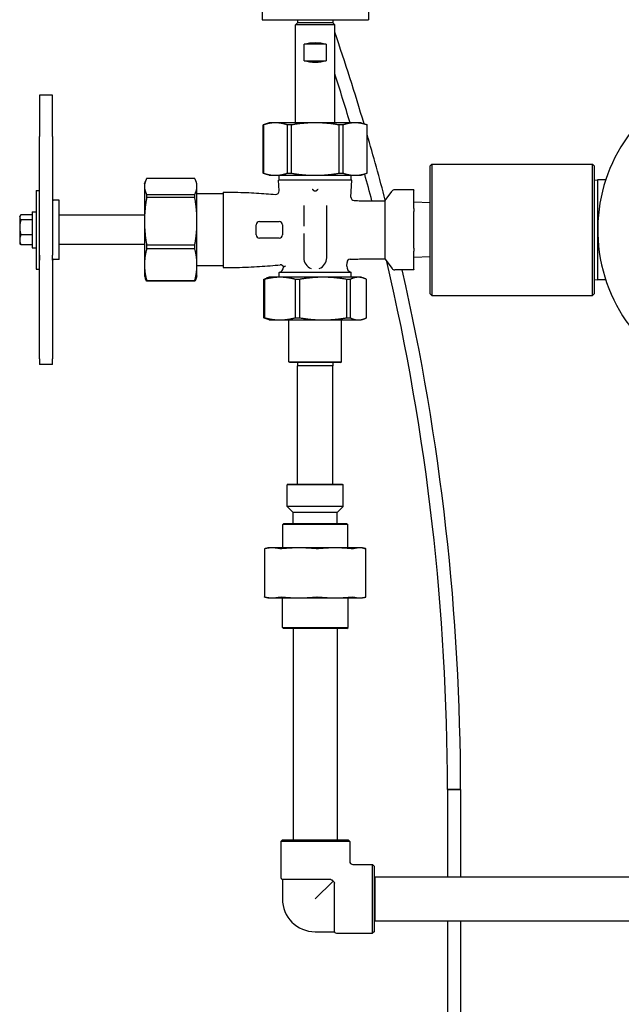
# Model space of a CAD drawing. Header units: inches. Extents: x 24 to 1128, y -69 to 748.
# Tile 269 of 656: x 443 to 454, y 286 to 305. Entities that reach past the tile are written whole.
import ezdxf

# ---------------------------------------------------------------- set-up
doc = ezdxf.new("R2010")
doc.units = ezdxf.units.IN
doc.header["$LTSCALE"] = 32
doc.header["$MEASUREMENT"] = 0
doc.layers.add('Visible (ANSI)', color=7, linetype='Continuous', lineweight=30)

msp = doc.modelspace()

# ---------------------------------------------------------------- linework, layer by layer
at = {"layer": 'Visible (ANSI)'}
for p, q in [((447.46301, 319.04617), (447.46301, 305.04617)), ((449.48601, 319.04617), (449.48601, 305.04617)), ((447.46301, 305.04617), (449.48601, 305.04617)), ((448.13701, 304.98367), (448.09951, 304.94617)), ((448.84951, 304.94617), (448.09951, 304.94617)), ((448.09951, 303.08367), (448.09951, 304.94617)), ((448.13865, 305.04617), (448.13701, 304.98367)), ((448.81201, 304.98367), (448.13701, 304.98367)), ((448.81037, 305.04617), (448.81201, 304.98367)), ((448.81201, 304.98367), (448.84951, 304.94617)), ((448.84951, 303.08367), (448.84951, 304.94617)), ((448.6818, 304.57742), (448.26722, 304.57742)), ((448.26722, 304.26492), (448.26722, 304.57742)), ((448.6818, 304.57742), (448.6818, 304.26492)), ((448.26722, 304.26492), (448.6818, 304.26492)), ((443.22451, 303.61213), (443.22451, 302.82521)), ((443.47451, 303.61213), (443.22451, 303.61213)), ((443.47451, 302.82521), (443.47451, 303.61213)), ((447.59951, 303.08367), (447.48701, 303.04272)), ((447.71674, 303.08367), (447.59951, 303.08367)), ((448.47451, 303.08367), (447.71674, 303.08367)), ((449.23228, 303.08367), (448.47451, 303.08367)), ((449.34951, 303.08367), (449.23228, 303.08367)), ((449.34951, 303.08367), (449.46201, 303.04272)), ((447.48787, 303.04272), (447.48701, 303.04272)), ((447.48701, 302.12462), (447.48701, 303.04272)), ((447.48787, 303.04272), (447.48787, 302.12462)), ((448.01677, 303.04272), (447.94561, 303.04272)), ((447.94561, 302.12462), (447.94561, 303.04272)), ((448.01677, 303.04272), (448.01677, 302.12462)), ((449.00341, 303.04272), (448.93226, 303.04272)), ((448.93226, 302.12462), (448.93226, 303.04272)), ((449.00341, 303.04272), (449.00341, 302.12462)), ((449.46201, 303.04272), (449.46116, 303.04272)), ((449.46116, 302.12462), (449.46116, 303.04272)), ((449.46201, 302.12462), (449.46201, 303.04272)), ((443.22451, 300.5666), (443.22451, 302.82521)), ((443.47451, 302.82521), (443.47451, 300.5666)), ((447.59951, 302.08367), (447.48701, 302.12462)), ((447.48701, 302.12462), (447.48787, 302.12462)), ((447.94561, 302.12462), (448.01677, 302.12462)), ((448.93226, 302.12462), (449.00341, 302.12462)), ((449.34951, 302.08367), (449.46201, 302.12462)), ((449.46116, 302.12462), (449.46201, 302.12462)), ((450.66201, 302.26492), (450.69326, 302.29617)), ((450.66201, 299.82742), (450.66201, 302.26492)), ((450.69326, 302.29617), (450.69326, 299.79617)), ((450.69326, 302.29617), (453.75576, 302.29617)), ((453.75576, 299.79617), (453.75576, 302.29617)), ((453.78701, 302.26492), (453.75576, 302.29617)), ((453.78701, 302.26492), (453.78701, 299.82742)), ((445.22451, 301.92117), (445.24338, 301.97302)), ((446.18356, 302.02317), (445.26546, 302.02317)), ((446.22451, 301.92117), (446.20564, 301.97302)), ((447.59951, 302.08367), (447.71674, 302.08367)), ((447.71674, 302.08367), (448.47451, 302.08367)), ((449.17451, 301.99467), (447.77451, 301.99467)), ((447.78704, 301.78667), (447.77451, 301.99467)), ((447.78701, 301.99467), (447.78701, 302.08367)), ((448.47451, 302.08367), (449.23228, 302.08367)), ((449.15499, 301.67067), (449.17451, 301.99467)), ((449.16201, 301.99467), (449.16201, 302.08367)), ((449.23228, 302.08367), (449.34951, 302.08367)), ((453.78701, 301.99453), (453.84951, 301.99617)), ((453.84951, 301.99617), (453.84951, 300.09617)), ((454.00321, 301.99617), (453.84951, 301.99617)), ((443.16451, 301.79617), (443.16451, 300.29617)), ((443.16451, 301.79617), (443.22451, 301.79617)), ((445.22451, 301.92117), (445.22451, 301.87222)), ((445.22451, 301.87222), (445.22451, 301.2093)), ((446.22451, 301.87222), (446.22451, 301.92117)), ((446.22451, 301.2093), (446.22451, 301.87222)), ((446.72451, 301.76472), (446.72451, 300.32762)), ((449.79951, 301.59617), (449.93738, 301.78328)), ((450.34951, 301.80871), (449.9877, 301.80871)), ((450.34951, 301.80871), (450.34951, 301.80033)), ((450.34951, 301.45031), (450.34951, 301.80033)), ((443.59951, 301.60867), (443.49014, 301.60867)), ((443.59951, 300.48367), (443.59951, 301.60867)), ((445.26546, 301.72127), (445.26546, 301.65902)), ((445.26546, 301.72127), (446.18356, 301.72127)), ((446.18356, 301.65902), (445.26546, 301.65902)), ((446.18356, 301.65902), (446.18356, 301.72127)), ((446.72451, 301.73367), (446.22451, 301.73367)), ((449.79951, 301.59617), (449.79951, 300.49617)), ((450.66201, 301.55753), (450.34951, 301.57117)), ((443.08451, 301.39017), (443.08451, 300.70217)), ((443.08451, 301.39017), (443.16451, 301.39017)), ((448.25576, 301.5125), (448.25576, 301.11543)), ((448.69326, 300.51492), (448.69326, 301.5125)), ((450.34951, 301.45031), (450.34951, 301.39619)), ((450.34951, 300.69615), (450.34951, 301.39619)), ((442.84951, 301.29617), (442.85762, 301.31022)), ((442.84951, 301.29617), (442.84951, 301.28287)), ((442.84951, 301.28287), (442.84951, 301.09485)), ((443.08451, 301.32932), (442.87184, 301.32932)), ((443.08451, 301.23642), (442.87184, 301.23642)), ((445.22451, 301.32742), (443.59951, 301.32742)), ((445.22451, 301.2093), (445.22451, 300.38325)), ((446.22451, 300.38325), (446.22451, 301.2093)), ((447.41201, 301.20242), (447.78701, 301.20242)), ((442.84951, 301.09485), (442.84951, 300.85814)), ((447.34951, 300.95242), (447.34951, 301.13992)), ((447.84951, 301.13992), (447.84951, 300.95242)), ((442.84951, 300.85814), (442.84951, 300.79617)), ((443.08451, 300.95327), (442.87184, 300.95327)), ((447.78701, 300.88992), (447.41201, 300.88992)), ((448.25576, 300.97691), (448.25576, 300.51492)), ((442.84951, 300.79617), (442.85762, 300.78212)), ((443.08451, 300.76302), (442.87184, 300.76302)), ((443.08451, 300.70217), (443.16451, 300.70217)), ((445.22451, 300.76492), (443.59951, 300.76492)), ((445.26546, 300.75958), (445.26546, 300.68202)), ((445.26546, 300.75958), (446.18356, 300.75958)), ((446.18356, 300.68202), (445.26546, 300.68202)), ((446.18356, 300.68202), (446.18356, 300.75958)), ((450.34951, 300.69615), (450.34951, 300.64202)), ((450.34951, 300.29201), (450.34951, 300.64202)), ((443.22451, 300.5666), (443.22451, 300.46953)), ((443.22451, 300.46953), (443.22451, 300.5666)), ((443.22451, 298.59115), (443.22451, 300.46953)), ((443.47451, 300.46953), (443.47451, 300.5666)), ((443.47451, 300.46953), (443.47451, 298.59115)), ((443.59951, 300.48367), (443.49014, 300.48367)), ((449.07588, 300.35757), (449.08002, 300.4263)), ((449.79951, 300.49617), (449.93738, 300.30906)), ((450.66201, 300.53481), (450.34951, 300.52117)), ((443.16451, 300.29617), (443.22451, 300.29617)), ((445.22451, 300.38325), (445.22451, 300.17117)), ((446.22451, 300.17117), (446.22451, 300.38325)), ((446.72451, 300.35867), (446.22451, 300.35867)), ((450.34951, 300.28363), (449.9877, 300.28363)), ((450.34951, 300.29201), (450.34951, 300.28363)), ((445.22451, 300.17117), (445.24338, 300.11932)), ((445.26546, 300.08448), (445.26546, 300.06916)), ((445.26546, 300.08448), (446.18356, 300.08448)), ((446.18356, 300.06916), (445.26546, 300.06916)), ((446.18356, 300.06916), (446.18356, 300.08448)), ((446.22451, 300.17117), (446.20564, 300.11932)), ((447.50962, 300.10307), (447.4955, 300.10307)), ((447.4955, 299.37247), (447.4955, 300.10307)), ((447.50962, 300.10307), (447.50962, 299.37247)), ((447.59951, 300.14402), (447.54277, 300.12337)), ((447.80325, 300.14402), (447.59951, 300.14402)), ((449.16201, 300.23117), (447.78701, 300.23117)), ((447.78701, 300.14402), (447.78701, 300.23117)), ((448.62496, 300.14402), (447.80325, 300.14402)), ((448.17403, 300.10307), (448.09688, 300.10307)), ((448.09688, 299.37247), (448.09688, 300.10307)), ((448.17403, 300.10307), (448.17403, 299.37247)), ((449.29622, 300.14402), (448.62496, 300.14402)), ((449.13892, 300.10307), (449.07589, 300.10307)), ((449.07589, 299.37247), (449.07589, 300.10307)), ((449.13892, 300.10307), (449.13892, 299.37247)), ((449.16201, 300.14402), (449.16201, 300.23117)), ((449.34951, 300.14402), (449.29622, 300.14402)), ((449.34951, 300.14402), (449.40626, 300.12337)), ((449.45353, 299.37247), (449.45353, 300.10307)), ((453.78701, 300.09781), (453.84951, 300.09617)), ((454.00321, 300.09617), (453.84951, 300.09617)), ((450.66201, 299.82742), (450.69326, 299.79617)), ((450.69326, 299.79617), (453.75576, 299.79617)), ((453.78701, 299.82742), (453.75576, 299.79617)), ((447.4955, 299.37247), (447.50962, 299.37247)), ((447.59951, 299.33152), (447.54277, 299.35217)), ((447.59951, 299.33152), (447.80325, 299.33152)), ((447.80325, 299.33152), (448.62496, 299.33152)), ((447.97451, 298.53515), (447.97451, 299.33152)), ((448.09688, 299.37247), (448.17403, 299.37247)), ((448.62496, 299.33152), (449.29622, 299.33152)), ((448.97451, 298.53515), (448.97451, 299.33152)), ((449.07589, 299.37247), (449.13892, 299.37247)), ((449.29622, 299.33152), (449.34951, 299.33152)), ((449.34951, 299.33152), (449.40626, 299.35217)), ((443.22451, 298.59115), (443.22451, 298.4802)), ((443.47451, 298.4802), (443.47451, 298.59115)), ((443.47451, 298.4802), (443.22451, 298.4802)), ((447.97451, 298.53515), (448.97451, 298.53515)), ((447.99014, 298.51952), (447.97451, 298.53515)), ((448.95889, 298.51952), (447.99014, 298.51952)), ((448.13865, 298.51952), (448.13701, 298.45702)), ((448.81201, 298.45702), (448.13701, 298.45702)), ((448.13701, 296.20702), (448.13701, 298.45702)), ((448.81037, 298.51952), (448.81201, 298.45702)), ((448.81201, 296.20702), (448.81201, 298.45702)), ((448.95889, 298.51952), (448.97451, 298.53515)), ((447.95889, 296.20702), (447.94326, 296.1914)), ((447.94326, 295.7773), (447.94326, 296.1914)), ((449.00576, 296.1914), (447.94326, 296.1914)), ((447.95889, 296.20702), (448.99014, 296.20702)), ((448.99014, 296.20702), (449.00576, 296.1914)), ((449.00576, 295.7773), (449.00576, 296.1914)), ((449.00576, 295.7773), (447.94326, 295.7773)), ((448.05451, 295.66605), (447.94326, 295.7773)), ((448.89451, 295.66605), (449.00576, 295.7773)), ((448.89451, 295.66605), (448.05451, 295.66605)), ((448.05451, 295.45702), (448.05451, 295.66605)), ((448.89451, 295.45702), (448.89451, 295.66605)), ((447.87659, 295.45702), (447.85576, 295.43619)), ((449.09326, 295.43619), (447.85576, 295.43619)), ((447.85576, 294.99302), (447.85576, 295.43619)), ((447.87659, 295.45702), (449.07243, 295.45702)), ((449.07243, 295.45702), (449.09326, 295.43619)), ((449.09326, 294.99302), (449.09326, 295.43619)), ((447.57451, 294.99302), (447.51643, 294.97746)), ((447.65818, 294.99302), (447.57451, 294.99302)), ((448.16523, 294.99302), (447.65818, 294.99302)), ((448.85345, 294.99302), (448.16523, 294.99302)), ((449.3197, 294.99302), (448.85345, 294.99302)), ((449.37451, 294.99302), (449.3197, 294.99302)), ((449.37451, 294.99302), (449.43259, 294.97746)), ((447.51139, 294.97594), (447.51139, 294.0576)), ((449.43763, 294.0576), (449.43763, 294.97594)), ((447.57451, 294.04052), (447.51643, 294.05608)), ((449.37451, 294.04052), (449.43259, 294.05608)), ((447.57451, 294.04052), (447.65818, 294.04052)), ((447.65818, 294.04052), (448.16523, 294.04052)), ((447.84951, 293.47785), (447.84951, 294.04052)), ((448.16523, 294.04052), (448.85345, 294.04052)), ((448.85345, 294.04052), (449.3197, 294.04052)), ((449.09951, 293.47785), (449.09951, 294.04052)), ((449.3197, 294.04052), (449.37451, 294.04052)), ((447.84951, 293.47785), (449.09951, 293.47785)), ((447.87034, 293.45702), (447.84951, 293.47785)), ((449.07868, 293.45702), (447.87034, 293.45702)), ((448.05451, 293.45702), (448.05451, 289.43702)), ((448.89451, 293.45702), (448.89451, 289.43702)), ((449.07868, 293.45702), (449.09951, 293.47785)), ((450.99154, 290.39305), (451.24154, 290.39305)), ((451.24154, 290.39305), (450.99154, 290.39305)), ((450.99154, 290.39305), (450.99154, 288.73202)), ((451.24154, 290.39305), (451.24154, 288.73202)), ((447.84951, 289.43702), (447.81826, 289.40577)), ((449.13076, 289.40577), (447.81826, 289.40577)), ((447.81826, 289.40577), (447.81826, 288.73152)), ((447.84951, 289.43702), (449.09951, 289.43702)), ((449.09951, 289.43702), (449.13076, 289.40577)), ((449.13076, 289.40577), (449.13076, 289.03077)), ((449.19326, 288.96827), (449.56826, 288.96827)), ((449.56826, 287.65577), (449.56826, 288.96827)), ((449.59951, 288.93702), (449.56826, 288.96827)), ((449.59951, 288.93702), (449.59951, 287.68702)), ((448.77094, 288.67739), (447.84951, 288.67739)), ((447.84951, 288.67739), (447.84951, 288.31202)), ((448.81389, 288.6514), (448.47451, 288.31202)), ((449.61099, 288.73202), (449.61099, 287.89202)), ((449.61099, 288.73202), (467.61877, 288.73202)), ((448.83988, 287.68702), (448.83988, 288.60845)), ((449.61099, 287.89202), (467.61877, 287.89202)), ((450.99154, 287.89202), (450.99154, 257.54617)), ((451.24154, 287.89202), (451.24154, 257.54617)), ((448.47451, 287.68702), (448.83988, 287.68702)), ((449.59951, 287.68702), (449.56826, 287.65577)), ((448.89401, 287.65577), (449.56826, 287.65577))]:
    msp.add_line(p, q, dxfattribs=at)
for centre, radius, start, end in [((406.62125, 290.39305), 44.62029, 16.496872, 18.845796), ((406.62125, 290.39305), 44.37029, 16.619599, 17.875877), ((456.91201, 301.04617), 3.06, 120.433365, 260.120965), ((406.62125, 290.39305), 44.62029, 14.558175, 16.235977), ((406.62125, 290.39305), 44.37029, 14.626153, 15.309458), ((447.72466, 301.78292), 0.0625, 265.284971, 3.447874), ((449.9877, 301.74621), 0.0625, 90, 143.615648), ((449.21738, 301.66691), 0.0625, 176.552126, 267.976665), ((447.41201, 301.13992), 0.0625, 90, 180), ((447.78701, 301.13992), 0.0625, 0, 90), ((447.41201, 300.95242), 0.0625, 180, 270), ((447.78701, 300.95242), 0.0625, 270, 0), ((443.49014, 300.49929), 0.01562, 180, 270), ((448.47451, 300.51492), 0.21875, 180, 249.08078), ((448.47451, 300.51492), 0.21875, 290.91922, 0), ((449.1424, 300.42254), 0.0625, 92.382355, 176.552126), ((406.62125, 290.39305), 44.37029, 0, 13.091983), ((447.74837, 300.35005), 0.125, 288.005734, 353.455155), ((447.81298, 300.3169), 0.0625, 17.597741, 94.959636), ((449.20065, 300.35005), 0.125, 176.552126, 251.994266), ((449.9877, 300.34613), 0.0625, 216.384352, 270), ((406.62125, 290.39305), 44.62029, 0, 12.806617), ((449.19326, 289.03077), 0.0625, 180, 270), ((447.88076, 288.73152), 0.0625, 180, 240), ((448.47451, 288.31202), 0.625, 180, 270), ((448.89401, 287.71827), 0.0625, 210, 270)]:
    msp.add_arc(centre, radius, start, end, dxfattribs=at)
for centre, major_axis in [((448.47451, 304.44798), (-0.375, 0)), ((448.47451, 304.39436), (0.375, 0))]:
    msp.add_ellipse(centre, major_axis=major_axis, ratio=0.41421356, start_param=4.12670344, end_param=5.29807452, dxfattribs=at)
for points, weights in [([(447.71674, 303.08367), (447.60922, 303.08367), (447.48787, 303.04272)], [1, 1.06560189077, 1.06691969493]), ([(447.94561, 303.04272), (447.82426, 303.08367), (447.71674, 303.08367)], [1.06691969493, 1.06560189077, 1]), ([(448.47451, 303.08367), (448.25946, 303.08367), (448.01677, 303.04272)], [1, 1.06560189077, 1.06691969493]), ([(448.93226, 303.04272), (448.68956, 303.08367), (448.47451, 303.08367)], [1.06691969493, 1.06560189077, 1]), ([(449.23228, 303.08367), (449.12476, 303.08367), (449.00341, 303.04272)], [1, 1.06560189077, 1.06691969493]), ([(449.46116, 303.04272), (449.33981, 303.08367), (449.23228, 303.08367)], [1.06691969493, 1.06560189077, 1]), ([(447.48787, 302.12462), (447.60922, 302.08367), (447.71674, 302.08367)], [1.06691969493, 1.06560189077, 1]), ([(447.71674, 302.08367), (447.82426, 302.08367), (447.94561, 302.12462)], [1, 1.06560189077, 1.06691969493]), ([(448.01677, 302.12462), (448.25946, 302.08367), (448.47451, 302.08367)], [1.06691969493, 1.06560189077, 1]), ([(448.47451, 302.08367), (448.68956, 302.08367), (448.93226, 302.12462)], [1, 1.06560189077, 1.06691969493]), ([(449.00341, 302.12462), (449.12476, 302.08367), (449.23228, 302.08367)], [1.06691969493, 1.06560189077, 1]), ([(449.23228, 302.08367), (449.33981, 302.08367), (449.46116, 302.12462)], [1, 1.06560189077, 1.06691969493]), ([(445.26546, 302.02317), (445.22451, 301.94314), (445.22451, 301.87222)], [1.06691969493, 1.06560189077, 1]), ([(446.22451, 301.87222), (446.22451, 301.94314), (446.18356, 302.02317)], [1, 1.06560189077, 1.06691969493]), ([(445.22451, 301.87222), (445.22451, 301.80131), (445.26546, 301.72127)], [1, 1.06560189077, 1.06691969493]), ([(446.18356, 301.72127), (446.22451, 301.80131), (446.22451, 301.87222)], [1.06691969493, 1.06560189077, 1]), ([(448.42228, 301.82008), (448.43591, 301.80294), (448.44952, 301.79474)], [1.00763899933, 1.00839537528, 1.00875771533]), ([(448.44952, 301.79474), (448.47451, 301.77967), (448.49951, 301.79474)], [1, 1.00066060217, 1]), ([(448.49951, 301.79474), (448.51311, 301.80294), (448.52674, 301.82008)], [1.00875771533, 1.00839537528, 1.00763899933]), ([(445.26546, 301.65902), (445.22451, 301.42058), (445.22451, 301.2093)], [1.06691969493, 1.06560189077, 1]), ([(446.22451, 301.2093), (446.22451, 301.42058), (446.18356, 301.65902)], [1, 1.06560189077, 1.06691969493]), ([(442.87184, 301.32932), (442.84951, 301.30443), (442.84951, 301.28287)], [1, 1.0379548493, 1]), ([(442.84951, 301.28287), (442.84951, 301.26131), (442.87184, 301.23642)], [1, 1.0379548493, 1]), ([(442.87184, 301.23642), (442.84951, 301.16055), (442.84951, 301.09485)], [1, 1.0379548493, 1]), ([(445.22451, 301.2093), (445.22451, 300.99803), (445.26546, 300.75958)], [1, 1.06560189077, 1.06691969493]), ([(446.18356, 300.75958), (446.22451, 300.99803), (446.22451, 301.2093)], [1.06691969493, 1.06560189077, 1]), ([(442.84951, 301.09485), (442.84951, 301.02914), (442.87184, 300.95327)], [1, 1.0379548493, 1]), ([(442.87184, 300.95327), (442.84951, 300.90229), (442.84951, 300.85814)], [1, 1.0379548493, 1]), ([(442.84951, 300.85814), (442.84951, 300.814), (442.87184, 300.76302)], [1, 1.0379548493, 1]), ([(442.87184, 300.76302), (442.86289, 300.773), (442.85762, 300.78212)], [1, 1.01487525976, 1.01809069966]), ([(445.26546, 300.68202), (445.22451, 300.52361), (445.22451, 300.38325)], [1.06691969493, 1.06560189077, 1]), ([(446.22451, 300.38325), (446.22451, 300.52361), (446.18356, 300.68202)], [1, 1.06560189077, 1.06691969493]), ([(445.22451, 300.38325), (445.22451, 300.24289), (445.26546, 300.08448)], [1, 1.06560189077, 1.06691969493]), ([(446.18356, 300.08448), (446.22451, 300.24289), (446.22451, 300.38325)], [1.06691969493, 1.06560189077, 1]), ([(445.26546, 300.06916), (445.25222, 300.09504), (445.24338, 300.11932)], [1.06691969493, 1.06649332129, 1.0593374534]), ([(446.20564, 300.11932), (446.1968, 300.09504), (446.18356, 300.06916)], [1.0593374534, 1.06649332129, 1.06691969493]), ([(447.4955, 300.10307), (447.51982, 300.11501), (447.54277, 300.12337)], [1.0788594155, 1.07671691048, 1.06905877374]), ([(447.80325, 300.14402), (447.6653, 300.14402), (447.50962, 300.10307)], [1, 1.07154778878, 1.0788594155]), ([(448.09688, 300.10307), (447.94119, 300.14402), (447.80325, 300.14402)], [1.0788594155, 1.07154778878, 1]), ([(448.62496, 300.14402), (448.41312, 300.14402), (448.17403, 300.10307)], [1, 1.07154778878, 1.0788594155]), ([(449.07589, 300.10307), (448.83681, 300.14402), (448.62496, 300.14402)], [1.0788594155, 1.07154778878, 1]), ([(449.29622, 300.14402), (449.22232, 300.14402), (449.13892, 300.10307)], [1, 1.07154778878, 1.0788594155]), ([(449.45353, 300.10307), (449.37012, 300.14402), (449.29622, 300.14402)], [1.0788594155, 1.07154778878, 1]), ([(447.54277, 299.35217), (447.51982, 299.36053), (447.4955, 299.37247)], [1.06905877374, 1.07671691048, 1.0788594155]), ([(447.50962, 299.37247), (447.6653, 299.33152), (447.80325, 299.33152)], [1.0788594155, 1.07154778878, 1]), ([(447.80325, 299.33152), (447.94119, 299.33152), (448.09688, 299.37247)], [1, 1.07154778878, 1.0788594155]), ([(448.17403, 299.37247), (448.41312, 299.33152), (448.62496, 299.33152)], [1.0788594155, 1.07154778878, 1]), ([(448.62496, 299.33152), (448.83681, 299.33152), (449.07589, 299.37247)], [1, 1.07154778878, 1.0788594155]), ([(449.13892, 299.37247), (449.22232, 299.33152), (449.29622, 299.33152)], [1.0788594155, 1.07154778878, 1]), ([(449.29622, 299.33152), (449.37012, 299.33152), (449.45353, 299.37247)], [1, 1.07154778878, 1.0788594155]), ([(447.65818, 294.99302), (447.59262, 294.99302), (447.52301, 294.97814)], [1, 1.04951712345, 1.06851824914]), ([(447.79334, 294.97814), (447.72374, 294.99302), (447.65818, 294.99302)], [1.06851824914, 1.04951712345, 1]), ([(448.16523, 294.99302), (448.01901, 294.99302), (447.86376, 294.97814)], [1, 1.04951712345, 1.06851824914]), ([(448.46669, 294.97814), (448.31145, 294.99302), (448.16523, 294.99302)], [1.06851824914, 1.04951712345, 1]), ([(448.85345, 294.99302), (448.71223, 294.99302), (448.56228, 294.97814)], [1, 1.04951712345, 1.06851824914]), ([(449.14463, 294.97814), (448.99468, 294.99302), (448.85345, 294.99302)], [1.06851824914, 1.04951712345, 1]), ([(449.3197, 294.99302), (449.26619, 294.99302), (449.20938, 294.97814)], [1, 1.04951712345, 1.06851824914]), ([(449.43002, 294.97814), (449.37321, 294.99302), (449.3197, 294.99302)], [1.06851824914, 1.04951712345, 1]), ([(447.52301, 294.0554), (447.59262, 294.04052), (447.65818, 294.04052)], [1.06851824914, 1.04951712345, 1]), ([(447.65818, 294.04052), (447.72374, 294.04052), (447.79334, 294.0554)], [1, 1.04951712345, 1.06851824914]), ([(447.86376, 294.0554), (448.01901, 294.04052), (448.16523, 294.04052)], [1.06851824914, 1.04951712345, 1]), ([(448.16523, 294.04052), (448.31145, 294.04052), (448.46669, 294.0554)], [1, 1.04951712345, 1.06851824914]), ([(448.56228, 294.0554), (448.71223, 294.04052), (448.85345, 294.04052)], [1.06851824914, 1.04951712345, 1]), ([(448.85345, 294.04052), (448.99468, 294.04052), (449.14463, 294.0554)], [1, 1.04951712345, 1.06851824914]), ([(449.20938, 294.0554), (449.26619, 294.04052), (449.3197, 294.04052)], [1.06851824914, 1.04951712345, 1]), ([(449.3197, 294.04052), (449.37321, 294.04052), (449.43002, 294.0554)], [1, 1.04951712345, 1.06851824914])]:
    msp.add_rational_spline(points, weights, degree=2, dxfattribs=at)
for points, knots in [([(446.72451, 301.76472), (446.80246, 301.76472), (446.87747, 301.76388), (447.02241, 301.76084), (447.09233, 301.75864), (447.22783, 301.75318), (447.29339, 301.74992), (447.42083, 301.74262), (447.48269, 301.73857), (447.60331, 301.72995), (447.66206, 301.72537), (447.71952, 301.72063)], [1, 1, 1, 1, 1.049986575, 1.049986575, 1.099973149, 1.099973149, 1.149959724, 1.149959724, 1.199946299, 1.199946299, 1.249932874, 1.249932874, 1.249932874, 1.249932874]), ([(448.41851, 301.82235), (448.41852, 301.82235), (448.41853, 301.82235), (448.41931, 301.82218), (448.42005, 301.82192), (448.42135, 301.82109), (448.42185, 301.82062), (448.42228, 301.82008)], [-0.0000889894, -0.0000889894, -0.0000889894, -0.0000889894, 0, 0, 0.0059681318, 0.0059681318, 0.0108186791, 0.0108186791, 0.0108186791, 0.0108186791]), ([(448.52674, 301.82008), (448.52677, 301.82012), (448.52679, 301.82015), (448.52726, 301.82071), (448.52776, 301.82116), (448.52901, 301.82193), (448.52971, 301.82218), (448.53049, 301.82235), (448.5305, 301.82235), (448.53051, 301.82235)], [0, 0, 0, 0, 0.0003134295, 0.0003134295, 0.0055212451, 0.0055212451, 0.0114431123, 0.0114431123, 0.0115314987, 0.0115314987, 0.0115314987, 0.0115314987]), ([(443.47451, 301.60522), (443.47471, 301.6053), (443.47491, 301.60539), (443.47575, 301.60575), (443.47643, 301.60601), (443.47811, 301.60648), (443.47884, 301.60659), (443.47998, 301.60679), (443.48043, 301.60688), (443.48208, 301.60721), (443.48289, 301.60742), (443.48467, 301.60787), (443.48509, 301.60798), (443.48602, 301.60819), (443.48643, 301.60827), (443.48723, 301.60842), (443.48753, 301.60847), (443.48818, 301.60855), (443.48854, 301.60859), (443.48925, 301.60865), (443.4896, 301.60866), (443.49001, 301.60867), (443.49007, 301.60867), (443.49014, 301.60867)], [0.0440244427, 0.0440244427, 0.0440244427, 0.0440244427, 0.0464300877, 0.0464300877, 0.0550016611, 0.0550016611, 0.0680712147, 0.0680712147, 0.0808664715, 0.0808664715, 0.1192002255, 0.1192002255, 0.129375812, 0.129375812, 0.1352186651, 0.1352186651, 0.1379650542, 0.1379650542, 0.140756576, 0.140756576, 0.1434045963, 0.1434045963, 0.1438874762, 0.1438874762, 0.1438874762, 0.1438874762]), ([(443.47451, 301.59178), (443.47451, 301.59178), (443.47451, 301.59178), (443.47451, 301.59225), (443.47453, 301.59269), (443.47458, 301.5934), (443.47462, 301.59368), (443.47465, 301.59395), (443.47465, 301.59399), (443.47465, 301.59399), (443.47465, 301.59399), (443.47465, 301.59399)], [0, 0, 0, 0, 0.0000072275, 0.0000072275, 0.0044535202, 0.0044535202, 0.0091071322, 0.0091071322, 0.0128106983, 0.0128106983, 0.0128374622, 0.0128374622, 0.0128374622, 0.0128374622]), ([(449.21517, 301.60445), (449.2585, 301.60292), (449.30121, 301.60165), (449.38513, 301.59956), (449.42634, 301.59874), (449.50695, 301.5975), (449.54635, 301.59707), (449.62296, 301.59648), (449.66016, 301.59633), (449.73194, 301.59617), (449.76652, 301.59617), (449.79951, 301.59617)], [1.752952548, 1.752952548, 1.752952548, 1.752952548, 1.802362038, 1.802362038, 1.851771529, 1.851771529, 1.901181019, 1.901181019, 1.95059051, 1.95059051, 2, 2, 2, 2]), ([(449.13981, 300.48499), (449.18889, 300.48703), (449.23727, 300.48874), (449.33231, 300.49155), (449.37898, 300.49266), (449.47022, 300.49435), (449.51478, 300.49494), (449.60131, 300.49574), (449.64326, 300.49595), (449.72397, 300.49617), (449.76272, 300.49617), (449.79951, 300.49617)], [1.724537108, 1.724537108, 1.724537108, 1.724537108, 1.779629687, 1.779629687, 1.834722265, 1.834722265, 1.889814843, 1.889814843, 1.944907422, 1.944907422, 2, 2, 2, 2]), ([(446.72451, 300.32762), (446.81052, 300.32762), (446.89295, 300.32864), (447.05171, 300.3323), (447.12805, 300.33494), (447.27558, 300.34143), (447.34678, 300.34529), (447.48492, 300.35386), (447.55185, 300.35857), (447.68219, 300.36854), (447.7456, 300.37379), (447.80758, 300.37917)], [1, 1, 1, 1, 1.05515271, 1.05515271, 1.110305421, 1.110305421, 1.165458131, 1.165458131, 1.220610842, 1.220610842, 1.275763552, 1.275763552, 1.275763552, 1.275763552]), ([(447.90685, 300.35757), (447.90669, 300.35746), (447.90654, 300.35736), (447.89431, 300.34937), (447.88488, 300.34345), (447.87681, 300.33842), (447.87511, 300.33738), (447.87347, 300.33636), (447.87308, 300.33612), (447.87269, 300.33588), (447.8726, 300.33583), (447.87256, 300.3358), (447.87256, 300.3358), (447.87256, 300.3358)], [-0.003888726, -0.003888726, -0.003888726, -0.003888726, 0, 0, 0.296680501, 0.296680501, 0.412646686, 0.412646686, 0.470524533, 0.470524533, 0.505365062, 0.505365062, 0.515559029, 0.515559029, 0.515559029, 0.515559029]), ([(447.52301, 294.97814), (447.51602, 294.97664), (447.51217, 294.97591), (447.51095, 294.97591), (447.51257, 294.97642), (447.51644, 294.97746)], [0.414702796, 0.414702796, 0.414702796, 0.414702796, 0.535378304, 0.535378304, 0.636105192, 0.636105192, 0.636105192, 0.636105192]), ([(447.86376, 294.97814), (447.84817, 294.97664), (447.83377, 294.97591), (447.81045, 294.97591), (447.80033, 294.97664), (447.79334, 294.97814)], [0.414702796, 0.414702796, 0.414702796, 0.414702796, 0.535378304, 0.535378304, 0.656053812, 0.656053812, 0.656053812, 0.656053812]), ([(448.56228, 294.97814), (448.54722, 294.97664), (448.53071, 294.97591), (448.49906, 294.97591), (448.48228, 294.97664), (448.46669, 294.97814)], [0.414702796, 0.414702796, 0.414702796, 0.414702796, 0.535378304, 0.535378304, 0.656053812, 0.656053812, 0.656053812, 0.656053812]), ([(449.20938, 294.97814), (449.20368, 294.97664), (449.19473, 294.97591), (449.17329, 294.97591), (449.15969, 294.97664), (449.14463, 294.97814)], [0.414702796, 0.414702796, 0.414702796, 0.414702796, 0.535378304, 0.535378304, 0.656053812, 0.656053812, 0.656053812, 0.656053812]), ([(447.51644, 294.05608), (447.51257, 294.05712), (447.51095, 294.05763), (447.51217, 294.05763), (447.51602, 294.0569), (447.52301, 294.0554)], [1.312623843, 1.312623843, 1.312623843, 1.312623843, 1.413350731, 1.413350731, 1.534026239, 1.534026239, 1.534026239, 1.534026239]), ([(447.79334, 294.0554), (447.80033, 294.0569), (447.81045, 294.05763), (447.83377, 294.05763), (447.84817, 294.0569), (447.86376, 294.0554)], [1.292675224, 1.292675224, 1.292675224, 1.292675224, 1.413350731, 1.413350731, 1.534026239, 1.534026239, 1.534026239, 1.534026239]), ([(448.46669, 294.0554), (448.48228, 294.0569), (448.49906, 294.05763), (448.53071, 294.05763), (448.54722, 294.0569), (448.56228, 294.0554)], [1.292675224, 1.292675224, 1.292675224, 1.292675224, 1.413350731, 1.413350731, 1.534026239, 1.534026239, 1.534026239, 1.534026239]), ([(449.14463, 294.0554), (449.15969, 294.0569), (449.17329, 294.05763), (449.19473, 294.05763), (449.20368, 294.0569), (449.20938, 294.0554)], [1.292675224, 1.292675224, 1.292675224, 1.292675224, 1.413350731, 1.413350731, 1.534026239, 1.534026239, 1.534026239, 1.534026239]), ([(448.77094, 288.67739), (448.77406, 288.67739), (448.77715, 288.67703), (448.78316, 288.67559), (448.78603, 288.67454), (448.79313, 288.67102), (448.79704, 288.6682), (448.80476, 288.66151), (448.80952, 288.65672), (448.81389, 288.6514)], [-0.251093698, -0.251093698, -0.251093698, -0.251093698, -0.216806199, -0.216806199, -0.183024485, -0.183024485, -0.13062137, -0.13062137, -0.074070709, -0.074070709, -0.074070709, -0.074070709]), ([(448.81389, 288.6514), (448.8149, 288.65057), (448.8159, 288.64972), (448.82072, 288.64547), (448.82478, 288.64145), (448.83125, 288.63381), (448.83399, 288.62988), (448.83915, 288.61891), (448.83988, 288.61305), (448.83988, 288.60845)], [-0.100035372, -0.100035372, -0.100035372, -0.100035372, -0.093175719, -0.093175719, -0.06597253, -0.06597253, -0.039834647, -0.039834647, 0, 0, 0, 0])]:
    msp.add_open_spline(points, degree=3, knots=knots, dxfattribs=at)
for points in [[(443.47451, 301.53143), (443.47451, 301.53145), (443.47451, 301.53146), (443.47451, 301.53146)], [(443.47456, 300.52371), (443.47456, 300.52371), (443.47455, 300.52383), (443.47451, 300.52403)], [(449.43762, 294.97594), (449.4376, 294.97608), (449.4351, 294.97681), (449.43002, 294.97814)], [(449.43002, 294.0554), (449.4351, 294.05673), (449.4376, 294.05746), (449.43762, 294.0576)]]:
    msp.add_open_spline(points, degree=3, dxfattribs=at)

doc.saveas('drawing.dxf')
